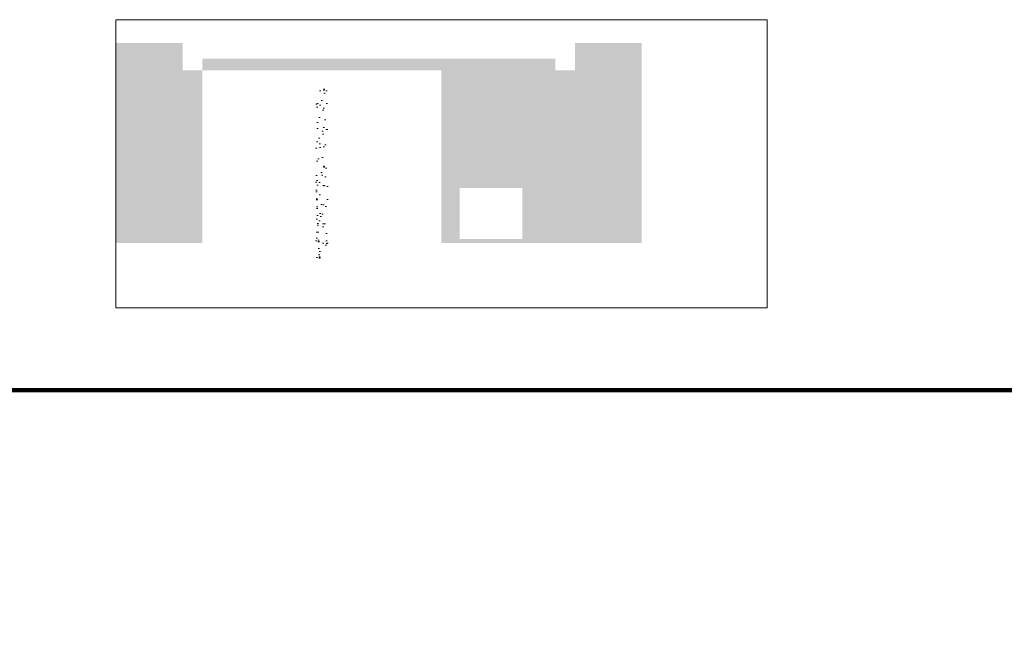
# Model space of a CAD drawing. Header units: millimetres. Extents: x -84210938 to 7466299, y -86687 to 22081.
# Tile 299 of 308: x 211235 to 223784, y 14057 to 22081. Entities that reach past the tile are written whole.
import ezdxf

# ---------------------------------------------------------------- set-up
doc = ezdxf.new("R2010")
doc.units = ezdxf.units.MM
doc.linetypes.add('DASHDOT', pattern=[25.4, 12.7, -6.35, 0, -6.35])
doc.layers.get('Defpoints').update_dxf_attribs({"color": 31})
doc.layers.add('dim_razv', color=7, linetype='DASHDOT', lineweight=9, true_color=0x285228)

msp = doc.modelspace()

# ---------------------------------------------------------------- hatches: boundary and pattern name
at = {"layer": 'dim_razv', "true_color": 0xeceae4, "transparency": 33554687}
h = msp.add_hatch(dxfattribs=at)
h.set_pattern_fill('AR-SAND', color=254, scale=3, angle=315)
h.set_pattern_definition([(352.5, (50, 10670.79), (100.426047, 107.214405), [0, -115.824, 0, -129.54, 0, -123.825]), (322.5, (50, 10670.79), (247.41986, 56.70328), [0, -62.484, 0, -104.394, 0, -40.005]), (282.5, (-16.27, 10737.06), (168.09969, -167.48995), [0, -38.1, 0, -137.16, 0, -179.07]), (272.5, (-16.27, 10737.06), (209.26523, -114.68433), [0, -19.05, 0, -89.916, 0, -102.87])])
h.paths.add_polyline_path([(213560.3, 21434.8), (213560.3, 21584.8), (218060.3, 21584.8), (218060.3, 21434.8), (218310.3, 21434.8), (218310.3, 21784.8), (219160.3, 21784.8), (219160.3, 19234.8), (216610.3, 19234.8), (216610.3, 21434.8)])
h.paths.add_polyline_path([(216840.3, 19284.8), (217640.3, 19284.8), (217640.3, 19934.8), (216840.3, 19934.8)], flags=16)
h.paths.add_polyline_path([(212460.3, 21784.8), (212460.3, 19234.8), (213560.3, 19234.8), (213560.3, 21434.8), (213310.3, 21434.8), (213310.3, 21784.8)])
h = msp.add_hatch(dxfattribs=at)
h.set_pattern_fill('AR-SAND', color=254, scale=3, angle=315)
h.set_pattern_definition([(352.5, (0, 10465.6), (100.42605, 107.214405), [0, -115.824, 0, -129.54, 0, -123.825]), (322.5, (0, 10465.6), (247.41986, 56.70328), [0, -62.484, 0, -104.394, 0, -40.005]), (282.5, (-66.27, 10531.87), (168.09969, -167.48995), [0, -38.1, 0, -137.16, 0, -179.07]), (272.5, (-66.27, 10531.87), (209.26523, -114.68433), [0, -19.05, 0, -89.916, 0, -102.87])])
h.paths.add_polyline_path([(215160.3, 21229.6), (215010.3, 21229.6), (215010.3, 19029.6), (215160.3, 19029.6)])

# ---------------------------------------------------------------- linework, layer by layer
at = {"layer": 'Defpoints', "color": 1, "lineweight": 100}
msp.add_lwpolyline([(145825.4, -10016.5), (249195.3, -10016.5), (249195.3, 17359), (145825.4, 17359)], close=True, dxfattribs=at)
at = {"layer": 'dim_razv', "linetype": 'ByBlock'}
msp.add_lwpolyline([(212460.3, 18407.7), (220760.3, 18407.7), (220760.3, 22081.2), (212460.3, 22081.2)], close=True, dxfattribs=at)

doc.saveas('drawing.dxf')
